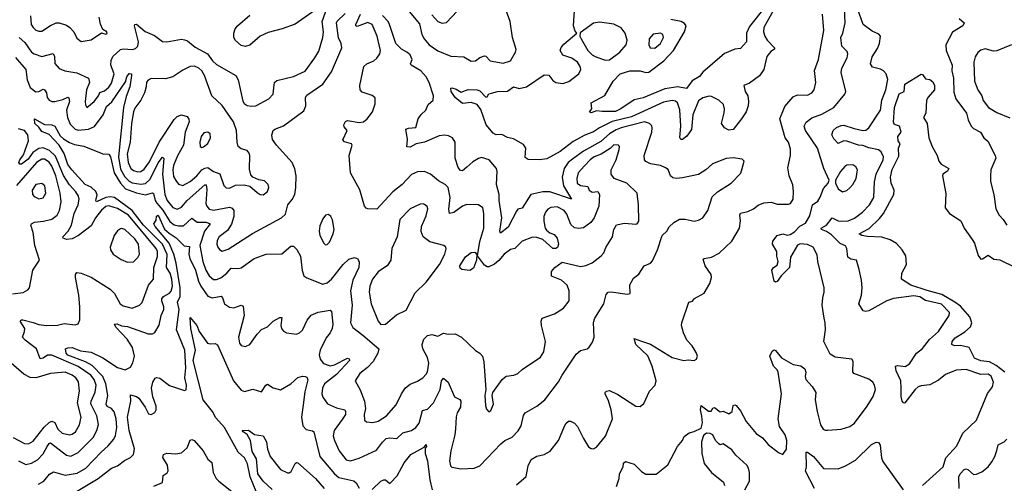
# Model space of a CAD drawing. Extents: x 1771496 to 1971148, y 471553 to 643630.
# Tile 461 of 656: x 1842084 to 1848846, y 593401 to 596588. Entities that reach past the tile are written whole.
import ezdxf

# ---------------------------------------------------------------- set-up
doc = ezdxf.new("R2010")
doc.units = 0

msp = doc.modelspace()

# ---------------------------------------------------------------- linework, layer by layer
at = {"layer": '0CON10XD'}
for points in [[(1844915, 596621.4), (1844955, 596574.2), (1844985, 596564), (1845015, 596569.2), (1845125.6, 596685)], [(1847305, 596733.6), (1847194.7, 596535), (1847192, 596505), (1847200.8, 596475), (1847216.5, 596446.5), (1847268.8, 596395), (1847267.5, 596385), (1847241.7, 596368.3), (1847216.2, 596333.8), (1847193.5, 596245), (1847165, 596200.8), (1847095, 596152), (1847057.5, 596135), (1847066.7, 596095), (1847085.8, 596065), (1847088.8, 596025), (1847086.2, 595995), (1847073.3, 595955), (1847041.4, 595905), (1846985, 595831.9), (1846955, 595827.1), (1846923.3, 595845), (1846904, 595875), (1846922.2, 595947.8), (1846924.5, 595975), (1846917.8, 596005), (1846885, 596033.5), (1846835, 596059.2), (1846818.8, 596061.2), (1846775, 596050), (1846745, 596029.2), (1846707, 595933), (1846697.1, 595832.9), (1846665, 595786.7), (1846635, 595764.2), (1846624.2, 595764.2), (1846617.7, 595777.7), (1846625.3, 595854.7), (1846617, 595967), (1846602.1, 596015), (1846586.9, 596026.9), (1846565, 596032.5), (1846505, 596019.6), (1846285, 595920.6), (1846153.1, 595886.9), (1846065, 595843.5), (1846025, 595817.5), (1845965, 595794.3), (1845885, 595749.2), (1845795, 595681.8), (1845705, 595631.5), (1845654.5, 595624.5), (1845575, 595626.5), (1845555, 595640), (1845559.6, 595705), (1845545, 595730.5), (1845475, 595769.1), (1845435, 595776.7), (1845395, 595797.5), (1845355, 595797.1), (1845335, 595807.5), (1845287.1, 595865), (1845251.2, 595971.2), (1845225.4, 596005), (1845185, 596018.1), (1845125, 596010.5), (1845075, 596052.7), (1845047.1, 596095), (1845043.9, 596116.1), (1845051.7, 596118.3), (1845080.6, 596110.6), (1845115, 596090), (1845162.7, 596107.3), (1845225, 596106.4), (1845245, 596099.5), (1845285, 596054.2), (1845295, 596056.7), (1845305, 596078.1), (1845323.6, 596083.6), (1845365, 596093.8), (1845435, 596096.4), (1845475, 596126.2), (1845515, 596115.6), (1845563.4, 596126.6), (1845685, 596208.5), (1845717.2, 596207.2), (1845745, 596170), (1845765, 596156.9), (1845815, 596147.9), (1845855, 596163.3), (1845925, 596215.6), (1845937.8, 596245), (1845933.2, 596265), (1845915.2, 596295.2), (1845875, 596323.6), (1845815, 596343.8), (1845796.2, 596375), (1845803, 596397), (1845820.3, 596419.7), (1845910, 596495), (1845898.3, 596508.3), (1845886.2, 596545), (1845896.6, 596683.4)], [(1842055, 596328.6), (1842124.8, 596245), (1842134.8, 596175), (1842155, 596122.2), (1842195, 596091.2), (1842215, 596092.9), (1842245, 596110), (1842255, 596104.3), (1842266.5, 596085), (1842272.1, 596052.1), (1842285.7, 596035), (1842305, 596026.1), (1842325, 596025.8), (1842380.8, 596039.2), (1842414.4, 596054.4), (1842420, 596050), (1842424.8, 596025), (1842404.4, 595965.6), (1842412.3, 595915), (1842429.5, 595869.5), (1842465, 595836), (1842485, 595828), (1842555.3, 595834.7), (1842596.7, 595853.3), (1842656.7, 595933.3), (1842679.4, 595990.6), (1842716.4, 596023.6), (1842809.9, 596160.1), (1842819.1, 596195), (1842835, 596217.1), (1842852.5, 596215), (1842852.5, 596205), (1842840.2, 596125), (1842815, 596060), (1842795.6, 595985), (1842761.4, 595645), (1842775, 595559.1), (1842805, 595507.5), (1842835, 595477.2), (1842856.2, 595466.2), (1842915, 595456), (1842947.7, 595462.3), (1842979.4, 595490.6), (1843035, 595603.2), (1843065, 595642.9), (1843074.4, 595634.4), (1843063.9, 595525), (1843080, 595385), (1843096.2, 595345), (1843135, 595296.1), (1843165, 595286), (1843195, 595298.2), (1843232.8, 595345), (1843355, 595452.7), (1843365, 595452), (1843369.6, 595420.4), (1843361.6, 595325), (1843368.8, 595305), (1843385, 595285.5), (1843415, 595277.3), (1843525, 595299.1), (1843542.6, 595292.6), (1843555.4, 595275), (1843555.3, 595235), (1843538.3, 595181.7), (1843510.3, 595139.7), (1843452.5, 595095), (1843440.2, 595069.8), (1843438.1, 595045), (1843444.4, 595025), (1843455, 595008), (1843475, 594996), (1843515, 595009.4), (1843682.9, 595117.1), (1843882.5, 595225), (1843908.3, 595251.7), (1843925.9, 595314.1), (1843955, 595350.8), (1843973.1, 595386.9), (1843980.9, 595435), (1843981.8, 595515), (1843973.1, 595563.1), (1843955, 595605.8), (1843847.5, 595725), (1843820, 595765), (1843816.1, 595793.9), (1843824.2, 595825.8), (1843835, 595836.2), (1843895, 595858.8), (1844035, 595960), (1844049.4, 595995), (1844047.1, 596052.9), (1844055, 596068.8), (1844164.7, 596145.3), (1844225, 596228.8), (1844296.4, 596395), (1844292.5, 596425), (1844273.4, 596463.4), (1844258.9, 596565), (1844265, 596577.8), (1844319.4, 596630.6)], [(1842158.4, 596615), (1842163.1, 596555), (1842175, 596533.1), (1842195, 596516.4), (1842215, 596508.8), (1842235, 596509.5), (1842295, 596547.3), (1842334.5, 596565.5), (1842355, 596566.5), (1842405, 596549.6), (1842428.9, 596535), (1842454.5, 596505), (1842475, 596461.2), (1842505, 596437.5), (1842575, 596448.8), (1842645, 596497.5), (1842675, 596487.5), (1842685, 596492.5), (1842682.5, 596505), (1842655, 596520), (1842637.9, 596557.9), (1842628.6, 596605)], [(1844135, 596669.2), (1843975, 596557.7), (1843885.9, 596524.1), (1843791.1, 596498.9), (1843735, 596475.3), (1843665, 596412.7), (1843635, 596403.5), (1843605, 596411.1), (1843564.7, 596444.7), (1843554.4, 596465), (1843555.4, 596494.6), (1843564.5, 596525), (1843580.6, 596545), (1843665, 596618.2)], [(1843830, 596120), (1843834.5, 596155), (1843849.3, 596170.7), (1843965, 596197.7), (1844045, 596232.7), (1844111.5, 596325), (1844138.1, 596371.9), (1844165.4, 596465), (1844170.5, 596505), (1844162, 596575), (1844192.5, 596665)], [(1843869.4, 594540.6), (1843885, 594540), (1843878.1, 594485), (1843881.9, 594465), (1843895, 594446), (1843915, 594435.8), (1843985, 594425.8), (1844005, 594434.2), (1844025, 594454), (1844057.9, 594522.1), (1844085, 594555.7), (1844133.6, 594576.4), (1844215, 594590), (1844225, 594583.3), (1844233.3, 594495), (1844229.4, 594465), (1844215.3, 594435), (1844188.3, 594401.7), (1844146.3, 594315), (1844141.4, 594285), (1844146.4, 594255), (1844170, 594225), (1844215, 594208.1), (1844245, 594214.2), (1844335, 594260.6), (1844347.4, 594257.4), (1844348.9, 594245), (1844260.1, 594149.9), (1844177.8, 594085), (1844163.1, 594055), (1844159.2, 594015), (1844165, 593993.3), (1844197.5, 593947.5), (1844258.7, 593918.7), (1844315.7, 593905), (1844321.5, 593895), (1844320.4, 593875), (1844299.3, 593839.3), (1844244.3, 593765), (1844236.9, 593726.9), (1844245.4, 593695), (1844277.3, 593625), (1844325, 593562.9), (1844355, 593554.6), (1844415.9, 593574.1), (1844535, 593628.9), (1844575, 593683.8), (1844601.5, 593708.5), (1844625, 593713.8), (1844675, 593708.1), (1844715, 593747.1), (1844775, 593764.4), (1844805, 593784.4), (1844826.8, 593815), (1844849.4, 593900.6), (1844885, 593911.5), (1844925.3, 593955), (1844970.6, 594045), (1844980.5, 594105), (1844995, 594122.5), (1845025.9, 594095.9), (1845070, 593995), (1845106.5, 593976.5), (1845112.9, 593965), (1845110.9, 593925), (1845088.5, 593885), (1845081.7, 593858.3), (1845077.8, 593775), (1845073.3, 593735), (1845043.8, 593625), (1845035.6, 593555), (1845041.4, 593521.4), (1845052, 593512), (1845115, 593500.8), (1845205, 593505.7), (1845245, 593520), (1845387.8, 593672.2), (1845415, 593694.4), (1845465, 593719.2), (1845507.8, 593762.2), (1845528.1, 593795), (1845543.2, 593866.8), (1845554.3, 593885.7), (1845635, 593930), (1845691.4, 593975), (1845785, 594098), (1845808.5, 594145), (1845905, 594288.6), (1845935, 594314.2), (1845980, 594325), (1845995, 594337.5), (1846018.3, 594371.7), (1846029.2, 594405), (1846025.5, 594505.5), (1846034.5, 594535), (1846095.3, 594635), (1846111.5, 594698.5), (1846124.5, 594715.5), (1846145, 594717.8), (1846255, 594700), (1846277.5, 594705), (1846274, 594765), (1846298.6, 594811.4), (1846335, 594837.5), (1846372.5, 594895), (1846415, 594914), (1846429.7, 594930.3), (1846464.4, 595005), (1846495.5, 595105), (1846528.5, 595135), (1846545, 595163.3), (1846575.9, 595194.1), (1846615, 595215.6), (1846655, 595215.5), (1846715, 595202.9), (1846745, 595208.6), (1846776.2, 595225), (1846809.2, 595275), (1846840.7, 595369.3), (1846875.5, 595404.5), (1846970, 595465), (1847036.4, 595533.6), (1847046.2, 595563.8), (1847060, 595615), (1847045, 595630), (1846985, 595638.6), (1846935, 595633.3), (1846842.2, 595597.8), (1846795.5, 595554.5), (1846745, 595522.5), (1846635, 595500), (1846595, 595495.7), (1846569.7, 595499.7), (1846552.5, 595515), (1846536.8, 595556.8), (1846519.7, 595569.7), (1846484.4, 595584.4), (1846415, 595597.5), (1846385, 595611.9), (1846374.3, 595625), (1846372.7, 595655), (1846425.4, 595814.6), (1846428.1, 595845), (1846425, 595858.8), (1846410, 595875), (1846375.3, 595885.3), (1846215, 595844.8), (1846180.4, 595829.6), (1846135, 595802.1), (1846075, 595751.3), (1845956, 595684), (1845881.2, 595628.8), (1845850, 595605), (1845823.8, 595565), (1845808.3, 595505), (1845819.3, 595445), (1845872.5, 595355), (1845725, 595404.8), (1845676.1, 595403.9), (1845595, 595386.7), (1845535, 595293.1), (1845505, 595284.2), (1845495, 595272.5), (1845438.3, 595161.7), (1845385, 595121.2), (1845380.6, 595135), (1845394.2, 595225), (1845377.4, 595345), (1845377.5, 595385), (1845358.2, 595455), (1845362.5, 595545), (1845358, 595565), (1845308.8, 595625), (1845255, 595640), (1845235, 595634.4), (1845195, 595609.6), (1845155, 595574.4), (1845125, 595549.4), (1845111.7, 595551.7), (1845095, 595572.5), (1845075.5, 595635), (1845074.2, 595745), (1845056, 595775), (1845029.5, 595789.5), (1845004, 595794), (1844965, 595790.3), (1844865, 595745.7), (1844806.2, 595733.8), (1844765, 595712.2), (1844743, 595713), (1844746.4, 595765), (1844736, 595834), (1844755, 595842.5), (1844805, 595846.7), (1844820, 595905), (1844840, 595935), (1844872, 595965), (1844888, 596005), (1844922.5, 596035), (1844926.5, 596065), (1844895.3, 596155), (1844875, 596195.5), (1844838.2, 596235), (1844771.4, 596275), (1844768.1, 596285), (1844778.9, 596315), (1844765.8, 596345), (1844743.6, 596365), (1844705, 596385.9), (1844666.8, 596425), (1844623.9, 596555), (1844614.5, 596575), (1844575, 596617.1)], [(1845736.7, 594856.7), (1845759.2, 594885), (1845808.3, 594921.7), (1845935, 594892.1), (1845972.6, 594897.4), (1846015, 594916.5), (1846078.1, 594965), (1846094.5, 594985), (1846108.8, 595021.2), (1846154.4, 595095), (1846164.4, 595145), (1846183.6, 595176.4), (1846238.3, 595188.3), (1846315, 595181.2), (1846325, 595183.8), (1846335, 595202.5), (1846334.4, 595315), (1846325, 595396), (1846252.9, 595462.9), (1846165.8, 595495), (1846146.3, 595526.3), (1846146.4, 595555), (1846180.5, 595625), (1846202, 595695), (1846203.8, 595715), (1846196.7, 595725), (1846165, 595726.7), (1846138.4, 595701.6), (1846077.4, 595662.6), (1846029.2, 595645), (1846001.6, 595625), (1845962.5, 595582.5), (1845918.9, 595535), (1845909.2, 595495), (1845913.2, 595465), (1845935, 595447.1), (1845985, 595440), (1845995.6, 595415), (1846015, 595402.5), (1846055, 595406.7), (1846065.6, 595385.6), (1846061.4, 595305), (1846029.3, 595225), (1846007, 595193), (1845955, 595156.9), (1845925, 595151.8), (1845895, 595156.7), (1845869.6, 595179.6), (1845840.6, 595250.6), (1845823.6, 595275), (1845775, 595300.8), (1845732.4, 595297.6), (1845710.5, 595285), (1845695, 595264.3), (1845684.3, 595235.7), (1845682.9, 595202.9), (1845693.2, 595155), (1845701.7, 595141.7), (1845725, 595122.9), (1845755, 595110.6), (1845775, 595086.2), (1845784.3, 595045), (1845777.6, 595022.4), (1845765, 595014.2), (1845745, 595014.3), (1845676.2, 595076.2), (1845635, 595091.3), (1845605, 595092.7), (1845535.3, 595064.7), (1845485, 595015.5), (1845455, 595008.2), (1845411.6, 594975), (1845375, 594931.5), (1845345, 594906.9), (1845305, 594888.9), (1845295, 594888.1), (1845275, 594900.8), (1845227.5, 594965), (1845243.9, 595063.9), (1845271.3, 595155), (1845271.8, 595255), (1845264.5, 595294.5), (1845234.4, 595314.4), (1845155, 595317.8), (1845124.2, 595305.8), (1845065, 595261.5), (1845036.1, 595256.1), (1845031.2, 595285), (1845040.3, 595365), (1845025.3, 595435), (1845005, 595455.4), (1844959.4, 595479.4), (1844905, 595525.8), (1844865, 595544.3), (1844815, 595542.9), (1844775, 595524), (1844711.4, 595455), (1844645.4, 595404.6), (1844535.5, 595284.5), (1844475, 595287.5), (1844462.1, 595292.1), (1844452, 595305), (1844418.8, 595418.8), (1844356.2, 595535), (1844346, 595655), (1844366.2, 595725), (1844362.5, 595735), (1844315, 595748), (1844302.5, 595762.5), (1844332, 595825), (1844311.7, 595851.7), (1844309.2, 595865), (1844321.1, 595888.9), (1844335, 595894.3), (1844415, 595881.8), (1844445, 595885.6), (1844470, 595905), (1844507.1, 595955), (1844525, 596010), (1844525, 596050), (1844505, 596066.2), (1844435, 596090), (1844422, 596105), (1844418.6, 596135), (1844448, 596265), (1844466.8, 596283.2), (1844515, 596304.4), (1844537.6, 596322.4), (1844557, 596353), (1844561.8, 596375), (1844539.4, 596475), (1844503.4, 596553.4), (1844475, 596568.8), (1844400.9, 596540.9), (1844392.2, 596545), (1844392.7, 596555), (1844424, 596625)], [(1844759.2, 596645), (1844828.7, 596558.7), (1844845.2, 596485), (1844861.2, 596455), (1844896.9, 596415), (1844955, 596373.4), (1845045, 596336.5), (1845133.4, 596333.4), (1845185, 596302.5), (1845215, 596304), (1845245, 596328), (1845275, 596340), (1845285, 596337.5), (1845315, 596305.8), (1845405, 596288.1), (1845455, 596305.8), (1845488.5, 596365), (1845492.7, 596382.7), (1845467.7, 596465), (1845451.9, 596575), (1845416, 596675)], [(1845495, 593390.8), (1845563.1, 593446.9), (1845575, 593521.2), (1845596.1, 593563.9), (1845635, 593587.5), (1845685, 593598.1), (1845727.6, 593622.4), (1845784.4, 593695), (1845821.9, 593781.9), (1845835, 593812), (1845852.1, 593827.9), (1845867.3, 593827.3), (1845894.4, 593814.4), (1845915, 593792), (1845955, 593708.8), (1845990.9, 593650.9), (1846009.5, 593639.5), (1846025, 593638.8), (1846045, 593648.8), (1846107.8, 593725), (1846155.5, 593845), (1846146.8, 593905), (1846128.8, 593968.8), (1846104.2, 594015), (1846103.8, 594025), (1846113.3, 594035), (1846135, 594038), (1846191.4, 594011.4), (1846315, 593930), (1846345, 593928.8), (1846371.2, 593948.8), (1846410, 594035), (1846449.2, 594075), (1846455.6, 594105), (1846426.6, 594205), (1846397.8, 594277.8), (1846314.5, 594355), (1846303.9, 594396.1), (1846355, 594378.1), (1846415, 594356.2), (1846565, 594265.4), (1846645.8, 594244.2), (1846675, 594249.4), (1846715, 594244.3), (1846732, 594255), (1846738.1, 594275), (1846730.3, 594300.3), (1846701.4, 594345), (1846664.6, 594384.6), (1846642.5, 594435), (1846630, 594485), (1846632, 594505), (1846680, 594645), (1846705, 594652.5), (1846718.3, 594671.7), (1846785, 594708.6), (1846823.3, 594775), (1846835.5, 594815), (1846833.8, 594835), (1846792.3, 594895), (1846778.8, 594941.2), (1846785, 594946.9), (1846835.3, 594954.7), (1846887.2, 594982.8), (1846975.8, 595064.2), (1847026.8, 595155), (1847035.3, 595205), (1847028.7, 595245), (1847035, 595257.7), (1847085, 595269.5), (1847122.6, 595287.4), (1847156.4, 595313.6), (1847195, 595329.4), (1847245, 595332.9), (1847285, 595320.6), (1847365, 595320), (1847378, 595325), (1847395, 595353.8), (1847398.5, 595405), (1847393.2, 595453.2), (1847369.4, 595515), (1847358.3, 595568.3), (1847378.1, 595655), (1847377.8, 595697.8), (1847363.1, 595745), (1847341.9, 595775), (1847303.8, 595906.2), (1847338.9, 595991.1), (1847395, 596057.1), (1847425, 596070), (1847495, 596069.2), (1847525, 596085.6), (1847540.9, 596105), (1847550.6, 596155), (1847542.8, 596237.2), (1847570, 596315), (1847607.6, 596512.4), (1847596.9, 596625)], [(1847204.2, 596675), (1847095, 596540.4), (1847076.3, 596495), (1847075.3, 596434.7), (1847035, 596389.5), (1846995, 596385.3), (1846925, 596354.8), (1846775, 596226.8), (1846752.2, 596197.8), (1846703.4, 596166.6), (1846664.4, 596115.6), (1846605, 596125.4), (1846515, 596111.8), (1846365, 596051.1), (1846305, 596037.7), (1846213.3, 595975), (1846175, 595956.2), (1846085, 595955.6), (1846045, 595961.2), (1846007.5, 595947.5), (1845997.5, 595955), (1846012.5, 595975), (1846007.5, 596015), (1846102.7, 596067.3), (1846160, 596165), (1846207.5, 596215), (1846275, 596235.6), (1846345, 596236.4), (1846385, 596224.7), (1846405, 596226.5), (1846508.4, 596305), (1846574.5, 596375.5), (1846650.8, 596505), (1846660.9, 596545), (1846650.8, 596560.8), (1846626, 596575), (1846555, 596589.4)], [(1846181.9, 593378.1), (1846201.9, 593435), (1846203.3, 593465), (1846227.8, 593515), (1846230, 593540), (1846245, 593551.2), (1846305, 593532.5), (1846355, 593482.5), (1846385, 593464.2), (1846455, 593464), (1846535, 593528.8), (1846601.2, 593655), (1846636.7, 593695), (1846648.3, 593721.7), (1846681.7, 593748.3), (1846715, 593756.7), (1846765, 593780), (1846772.7, 593817.3), (1846768.3, 593861.7), (1846758.6, 593905), (1846765, 593936.2), (1846815, 593896), (1846832.3, 593897.7), (1846845, 593916.7), (1846855, 593921.2), (1846895, 593893.3), (1846915, 593896.7), (1846955, 593879.2), (1846976.9, 593895), (1846984.2, 593935.8), (1846995, 593940), (1847005, 593936), (1847035, 593898.8), (1847074.3, 593825), (1847142.4, 593742.4), (1847185, 593713.1), (1847225, 593668.5), (1847295, 593612.5), (1847325, 593600), (1847349.5, 593635), (1847352.3, 593695), (1847341.2, 593735), (1847302.2, 593792.2), (1847292.2, 593845), (1847316.8, 594016.8), (1847292.1, 594165), (1847285, 594180.8), (1847260, 594205), (1847236.7, 594275), (1847251.7, 594308.3), (1847265, 594317.5), (1847275, 594313.3), (1847315, 594262.9), (1847395, 594218), (1847449.1, 594209.1), (1847477, 594187), (1847484, 594165), (1847478, 594135), (1847484, 594115), (1847527.3, 594067.3), (1847552, 594025), (1847548, 593975), (1847560, 593895), (1847582.7, 593802.7), (1847602.6, 593772.6), (1847615, 593765.7), (1847635, 593765.6), (1847726.4, 593773.6), (1847785, 593791.9), (1847818, 593815), (1847905, 593930), (1847945, 593998), (1847960.6, 594045), (1847954.5, 594074.5), (1847942.5, 594095), (1847915, 594115.8), (1847813.8, 594155), (1847806.1, 594166.1), (1847808.8, 594238.8), (1847800, 594255), (1847685, 594268), (1847649.7, 594289.7), (1847607.1, 594375), (1847618.2, 594455), (1847616.5, 594505), (1847608.9, 594535), (1847595.6, 594625), (1847599.2, 594675), (1847610, 594715), (1847608.6, 594745), (1847565.6, 594925), (1847561.7, 594971.7), (1847534.2, 595025), (1847495, 595042.5), (1847445, 595046.7), (1847425, 595038.4), (1847378.6, 594955), (1847371.7, 594885), (1847313.1, 594826.9), (1847285, 594788.8), (1847275, 594783.3), (1847265, 594790), (1847248.8, 594865), (1847260, 594885), (1847285, 594901.2), (1847292.9, 594925), (1847283, 594963), (1847284.4, 594995), (1847253.9, 595043.9), (1847256.9, 595065), (1847286.7, 595105), (1847325, 595114.6), (1847355, 595106.7), (1847375, 595110), (1847405, 595130.3), (1847442, 595168), (1847481.8, 595188.2), (1847511.4, 595238.6), (1847528.5, 595315), (1847565, 595341.1), (1847582.2, 595367.8), (1847605, 595426.2), (1847636.7, 595465), (1847642.5, 595485), (1847605.6, 595565), (1847563.5, 595703.5), (1847480.5, 595825), (1847472.5, 595855), (1847485, 595882.1), (1847525, 595914), (1847592.3, 595937.7), (1847675, 595984), (1847750, 596075), (1847758.8, 596095), (1847725.4, 596225), (1847730, 596255), (1847766.9, 596325), (1847772.5, 596352.5), (1847767.9, 596367.9), (1847730.6, 596405), (1847722.8, 596465), (1847737.5, 596495), (1847753.5, 596565), (1847749.6, 596665)], [(1848285, 593385.6), (1848426.2, 593513.8), (1848445.6, 593575), (1848520.9, 593659.1), (1848562.5, 593745), (1848654.4, 593835), (1848731.3, 594018.7), (1848765.6, 594064.4), (1848771.5, 594095), (1848755, 594136.9), (1848735, 594151.8), (1848685, 594148.9), (1848585, 594182.9), (1848515, 594177.9), (1848441.2, 594148.8), (1848395, 594109.5), (1848335, 594076.7), (1848275, 594071.4), (1848255, 594064.2), (1848233.6, 594046.4), (1848163, 593953), (1848155, 593952.5), (1848144, 593965), (1848137.3, 593997.3), (1848138.5, 594055), (1848136.1, 594105), (1848102.7, 594175), (1848098.8, 594205), (1848115, 594210), (1848165, 594203.8), (1848195, 594221.8), (1848243.6, 594296.4), (1848285, 594326.4), (1848331.3, 594388.7), (1848393.2, 594445), (1848468.2, 594555), (1848469.6, 594575), (1848415, 594633.1), (1848305, 594658), (1848265, 594682.4), (1848225, 594689.4), (1848085, 594670.9), (1848040, 594655), (1847915, 594587.1), (1847895, 594582.9), (1847877.3, 594587.3), (1847846.2, 594635), (1847865.4, 594694.6), (1847870.9, 594745), (1847866.3, 594796.3), (1847848.8, 594871.2), (1847830, 594935), (1847791.7, 594941.7), (1847771.9, 594955), (1847764.6, 595014.6), (1847755, 595032.9), (1847719.3, 595049.3), (1847658.9, 595108.9), (1847625, 595131.7), (1847590, 595145), (1847588.5, 595155), (1847625, 595176), (1847665, 595226), (1847705, 595205.4), (1847725, 595202.1), (1847773.3, 595205), (1847816.8, 595223.2), (1847871.5, 595265), (1847921.2, 595315), (1847950.8, 595365), (1847953.9, 595473.9), (1847965.3, 595525), (1848014.1, 595625), (1848016.7, 595645), (1848000.3, 595680.3), (1847982.3, 595692.3), (1847916.6, 595706.6), (1847875, 595723.2), (1847845, 595725.3), (1847765, 595753.5), (1847745, 595754.3), (1847705, 595737.5), (1847675, 595767.7), (1847661.4, 595795), (1847671.3, 595825), (1847694.6, 595845.4), (1847725, 595860.6), (1847745, 595863.2), (1847815, 595838.7), (1847875, 595825.5), (1847895, 595829.1), (1847915, 595844.5), (1847995.2, 595964.8), (1848004.1, 596035), (1848032.7, 596105), (1848045.7, 596175.7), (1848035, 596214.4), (1848016, 596235), (1847995, 596246.5), (1847940.8, 596260.8), (1847926.5, 596285), (1847938.7, 596331.3), (1847975, 596390), (1847988.4, 596425), (1847995.4, 596475), (1847985, 596488), (1847939.2, 596509.2), (1847876.2, 596555), (1847837.8, 596665)], [(1842078.8, 596465), (1842119.7, 596429.7), (1842165, 596364.5), (1842182, 596352), (1842235, 596333.8), (1842314.3, 596354.3), (1842323.6, 596335), (1842325.4, 596285.4), (1842355, 596252.5), (1842392.5, 596235), (1842475, 596222.3), (1842555.6, 596185), (1842562.7, 596155), (1842542.3, 596105), (1842532.7, 596025), (1842535, 596002.5), (1842545, 595983.8), (1842595, 596025.8), (1842625, 596063.3), (1842635, 596087.5), (1842665, 596099.2), (1842695, 596123.5), (1842715, 596152.2), (1842732.7, 596215), (1842710.4, 596275), (1842712.5, 596307.5), (1842723.1, 596335), (1842775, 596381.8), (1842795, 596386.9), (1842857.8, 596382.2), (1842879.7, 596390.3), (1842894.4, 596405), (1842898.9, 596435), (1842872.5, 596545), (1842874.5, 596555.5), (1842885, 596557.8), (1842945.6, 596505.6), (1843009.4, 596479.4), (1843065, 596437.1), (1843095, 596434.5), (1843195, 596453.3), (1843215, 596450), (1843235, 596442.5), (1843288, 596398), (1843373, 596353), (1843407.5, 596305), (1843435, 596279.5), (1843567.1, 596205), (1843583.1, 596175), (1843615, 596027.5), (1843625, 596010.8), (1843645, 595996.8), (1843675, 595992.2), (1843705, 595996), (1843795, 596044.4), (1843824.3, 596075), (1843830, 596120)], [(1846105, 596308.5), (1846135, 596311.2), (1846205, 596364.4), (1846248.5, 596415), (1846256.6, 596446.6), (1846242.5, 596495), (1846215, 596532.2), (1846165, 596557.8), (1846065, 596570.8), (1846025, 596563.2), (1845933.6, 596496.4), (1845931.2, 596475), (1845939.4, 596455), (1845985, 596375.7), (1846015, 596346.5), (1846035, 596333.5), (1846105, 596308.5)], [(1848536, 596595), (1848571.2, 596565), (1848562.5, 596545), (1848489.3, 596500.7), (1848444.5, 596415), (1848447.5, 596375), (1848488.6, 596275), (1848485.2, 596235), (1848496.6, 596185), (1848499.2, 596089.2), (1848513.6, 596043.6), (1848587.3, 595945), (1848598.6, 595898.6), (1848618.6, 595855), (1848635, 595839.2), (1848682, 595815), (1848706.1, 595776.1), (1848733.5, 595753.5), (1848784.3, 595655), (1848786.9, 595635), (1848754.3, 595555), (1848750.5, 595515), (1848751.2, 595475), (1848773.8, 595385), (1848787.8, 595287.8), (1848810.6, 595245), (1848839.2, 595215), (1848863.3, 595175)], [(1846445, 596391.4), (1846485, 596424.4), (1846504.4, 596465), (1846500, 596485), (1846485, 596495.6), (1846435, 596489.1), (1846406.7, 596455), (1846405.8, 596415), (1846414, 596395), (1846445, 596391.4)], [(1848895, 596414.5), (1848795, 596372.5), (1848771.7, 596371.7), (1848715, 596387.1), (1848685, 596377.5), (1848665, 596362), (1848647.2, 596332.8), (1848636.5, 596295), (1848641.2, 596165), (1848665.5, 596105), (1848692.5, 596065), (1848702, 596032), (1848738.1, 595985), (1848795, 595950), (1848885, 595913.1)], [(1843755, 595384), (1843785, 595406.7), (1843795.7, 595435), (1843791.2, 595455), (1843765, 595480), (1843725, 595486.7), (1843685, 595506.2), (1843671.9, 595521.9), (1843661.1, 595561.1), (1843664.6, 595654.6), (1843660.5, 595670.5), (1843645, 595687.5), (1843605, 595699.1), (1843584.8, 595714.8), (1843576.8, 595745), (1843573.1, 595825), (1843552.2, 595885), (1843475, 595997.5), (1843403.1, 596065), (1843353.8, 596205), (1843335.5, 596235), (1843315, 596253.5), (1843285, 596267.5), (1843255, 596265.6), (1843205, 596241.5), (1843134.6, 596195.4), (1843085, 596181.2), (1842987.5, 596182.5), (1842965, 596171.9), (1842955, 596158.8), (1842952.5, 596125), (1842940, 596085), (1842915.2, 596034.8), (1842875, 595979.5), (1842866.1, 595955), (1842852, 595875), (1842843, 595745), (1842822.1, 595665), (1842828.5, 595605), (1842845.8, 595565.8), (1842865, 595550), (1842895, 595541.6), (1842915.7, 595544.3), (1842939.2, 595560.8), (1842975, 595609.7), (1843041, 595745), (1843145, 595902.2), (1843165, 595922.5), (1843195, 595934.3), (1843233.1, 595923.1), (1843245, 595903.3), (1843247.3, 595885), (1843221.1, 595815), (1843209.6, 595725), (1843167.5, 595652.5), (1843140.7, 595585), (1843135.2, 595555), (1843140.7, 595510.7), (1843155, 595481.1), (1843175, 595457.8), (1843205, 595448.5), (1843255, 595475.3), (1843299.7, 595515), (1843335.3, 595555), (1843355, 595567.5), (1843375, 595571.2), (1843415, 595544.7), (1843458.2, 595528.2), (1843485, 595448.8), (1843501.1, 595431.1), (1843525, 595430), (1843565, 595450), (1843625, 595452.5), (1843665, 595443.3), (1843715, 595398.8), (1843735, 595386.7), (1843755, 595384)], [(1848850, 594165), (1848791.1, 594211.1), (1848745, 594235.9), (1848685, 594243), (1848640.5, 594260.5), (1848603.8, 594333.8), (1848545, 594347.1), (1848505, 594346.9), (1848486.2, 594355), (1848488.6, 594375), (1848508.9, 594401.1), (1848575, 594442.9), (1848615, 594476.9), (1848623.3, 594505), (1848608.8, 594545), (1848545, 594617.6), (1848506.2, 594646.2), (1848417.8, 594697.8), (1848315.4, 594725.4), (1848205, 594763.5), (1848140, 594805), (1848141.9, 594845), (1848175.4, 594905), (1848170.7, 594965), (1848145.2, 595005), (1848105, 595050.2), (1848061.2, 595075), (1848005, 595091.8), (1847907.5, 595097.5), (1847866.7, 595105), (1847850, 595115), (1847917.8, 595152.2), (1847989.6, 595220.4), (1848017.3, 595255), (1848086.6, 595386.6), (1848090.4, 595415), (1848069.1, 595465), (1848064.1, 595505), (1848075, 595557.5), (1848121.6, 595648.4), (1848120.5, 595705), (1848130, 595735), (1848116.7, 595755), (1848113.8, 595785), (1848138.9, 595815), (1848125.3, 595855.3), (1848100, 595865), (1848089.3, 595869.3), (1848084.3, 595884.3), (1848092, 595985), (1848125, 596078.8), (1848157.5, 596095), (1848162.5, 596145), (1848275, 596213.8), (1848285, 596210), (1848305, 596180), (1848335, 596176.2), (1848355, 596160), (1848367.1, 596135), (1848365.8, 596105), (1848322.5, 596055), (1848312.5, 596035), (1848306.2, 595945), (1848292, 595915), (1848316, 595875), (1848326.9, 595775), (1848351.3, 595715), (1848385.6, 595655), (1848395.7, 595615), (1848411.9, 595595), (1848466, 595565), (1848455, 595545.8), (1848425, 595525.7), (1848420.6, 595515), (1848443.9, 595393.9), (1848439.2, 595295), (1848470, 595255), (1848546.7, 595205), (1848571.2, 595155), (1848625.9, 595075.9), (1848641.7, 595051.7), (1848665.7, 594965.7), (1848685, 594942), (1848697, 594943), (1848735, 594970), (1848775, 594942.5), (1848815, 594936), (1848924.1, 594884.1)], [(1842213.8, 593395), (1842248.9, 593415), (1842287.1, 593462.9), (1842315, 593479.4), (1842395, 593457.6), (1842478.5, 593471.5), (1842538.8, 593505), (1842642.5, 593615), (1842691.8, 593658.2), (1842730.5, 593705), (1842740.7, 593729.3), (1842750.2, 593785), (1842746, 593845), (1842732.9, 593892.9), (1842715.2, 593915.2), (1842685, 593929.1), (1842677.3, 593945), (1842689.2, 594005), (1842676.2, 594085), (1842654.8, 594135), (1842581.3, 594211.3), (1842536.1, 594236.1), (1842415, 594282.3), (1842402.6, 594295), (1842398.8, 594325), (1842415, 594332.9), (1842445, 594334.5), (1842502, 594312), (1842575, 594302.1), (1842655, 594262.4), (1842755, 594196), (1842808, 594182), (1842845, 594200), (1842861.1, 594228.9), (1842872.9, 594275), (1842858.9, 594335), (1842821.7, 594391.7), (1842743.3, 594475), (1842733.8, 594495), (1842753.3, 594496.7), (1842783.8, 594483.8), (1842825, 594478.8), (1842965, 594427.9), (1842995, 594427.8), (1843012.8, 594437.2), (1843041.6, 594488.4), (1843055.9, 594554.1), (1843074, 594596), (1843074.6, 594615), (1843059.7, 594655), (1843060.1, 594669.9), (1843070.9, 594685), (1843112.3, 594707.7), (1843125, 594722.5), (1843133, 594755), (1843129.5, 594805), (1843116.9, 594845), (1843091.3, 594885), (1843095.4, 594974.6), (1843065, 595044.5), (1842933, 595175), (1842857.1, 595277.1), (1842735, 595364.8), (1842705, 595370.8), (1842674.7, 595364.7), (1842611.2, 595335), (1842607.3, 595345), (1842615.3, 595384.7), (1842607.2, 595407.2), (1842575.4, 595435.4), (1842532.2, 595455), (1842441.6, 595555), (1842415, 595592.9), (1842388.8, 595668.8), (1842355.7, 595725.7), (1842285, 595799.4), (1842235, 595818.1), (1842215, 595849.2), (1842188.6, 595875), (1842184.4, 595905.6), (1842255, 595867.5), (1842305, 595864.6), (1842325, 595856.2), (1842360.4, 595790.4), (1842385, 595767.8), (1842425, 595744.4), (1842460, 595730), (1842525, 595718.9), (1842655, 595665.5), (1842695, 595663.6), (1842707.7, 595645), (1842731.8, 595535), (1842775.4, 595465), (1842810.9, 595425), (1842885, 595396.8), (1842947.2, 595382.8), (1842995, 595398), (1843003.6, 595393.6), (1843013.5, 595345), (1843024.4, 595325.6), (1843067.5, 595277.5), (1843115, 595201.1), (1843145, 595178), (1843175, 595170), (1843208.3, 595171.7), (1843265, 595224.4), (1843302, 595195), (1843364.8, 595194.8), (1843391.4, 595185), (1843352.8, 595135), (1843319.8, 595035), (1843342, 594925), (1843361.6, 594865), (1843385, 594826.2), (1843415, 594801.8), (1843435, 594800.9), (1843465, 594814.2), (1843506.2, 594845), (1843535, 594879.1), (1843585, 594877.1), (1843605, 594882.2), (1843695, 594945.4), (1843775.6, 594975.6), (1843885, 594978), (1843945, 595031.2), (1843965, 595031.2), (1843987.8, 595007.8), (1844011.4, 594961.4), (1844022.7, 594862.7), (1844035, 594827.1), (1844055, 594812.5), (1844165, 594770), (1844195, 594777.8), (1844225, 594803.5), (1844306.2, 594903.8), (1844345, 594941.1), (1844384, 594954), (1844405, 594943.8), (1844415, 594920), (1844412.2, 594885), (1844372.6, 594797.4), (1844355.3, 594725), (1844367.6, 594625), (1844354.6, 594504.6), (1844370.8, 594470.8), (1844439.9, 594419.9), (1844550, 594325), (1844542.7, 594295), (1844511, 594239), (1844472.5, 594197.5), (1844419.1, 594155), (1844387.5, 594105), (1844422.9, 594042.9), (1844451.8, 593965), (1844458.5, 593915), (1844450, 593875), (1844451.4, 593835), (1844465, 593822.9), (1844508.3, 593818.3), (1844545, 593827.5), (1844603.1, 593865), (1844670.1, 593939.9), (1844706.2, 594015), (1844733.4, 594056.6), (1844765, 594082.3), (1844816.4, 594103.6), (1844853.1, 594126.9), (1844875, 594150), (1844883.5, 594166.5), (1844893.8, 594226.2), (1844884.7, 594265), (1844852.4, 594325), (1844848.7, 594355), (1844858.9, 594391.1), (1844883.7, 594416.3), (1844914.2, 594424.2), (1844955, 594412), (1844995, 594432.5), (1845025.8, 594425.8), (1845075, 594427.5), (1845118.8, 594405), (1845215, 594313.8), (1845245, 594296.2), (1845262, 594275), (1845271.1, 594235), (1845284.3, 594045), (1845279.2, 594005), (1845284, 593935), (1845290.6, 593910.6), (1845305, 593891.2), (1845319.7, 593900.3), (1845337.1, 593945), (1845328.1, 594005), (1845332.9, 594025), (1845396.9, 594115), (1845425, 594137.5), (1845477.5, 594145), (1845504, 594155), (1845535, 594182.9), (1845661.5, 594268.5), (1845684.4, 594305), (1845694.3, 594375), (1845667.8, 594485), (1845665.7, 594515), (1845671.2, 594535), (1845757.5, 594565), (1845818, 594605), (1845858.6, 594655), (1845857.5, 594725), (1845842.9, 594762.9), (1845805, 594796.7), (1845736.2, 594825), (1845736.7, 594856.7)], [(1842075, 593554.6), (1842125, 593531.1), (1842165, 593539.5), (1842205, 593561.8), (1842245.8, 593604.2), (1842272.9, 593655), (1842285, 593674.5), (1842295, 593678.2), (1842405, 593594.5), (1842435, 593588.2), (1842485, 593612.3), (1842587.5, 593715), (1842614.1, 593765), (1842625.3, 593805), (1842614.3, 593865), (1842571.8, 593948.2), (1842573.4, 593966.6), (1842602.5, 594027.5), (1842609.3, 594075), (1842595.2, 594115), (1842571.9, 594145), (1842485, 594204.8), (1842305, 594282.6), (1842275, 594280.7), (1842245, 594261.8), (1842225, 594257.1), (1842200, 594325), (1842120.9, 594385), (1842103.1, 594405), (1842117.5, 594445), (1842118.2, 594465), (1842086.2, 594515), (1842095, 594523.8), (1842105.8, 594524.2), (1842175.2, 594505.2), (1842215, 594491.8), (1842265, 594486.1), (1842342.4, 594487.6), (1842388.7, 594498.7), (1842465, 594490.8), (1842485, 594496.7), (1842495.6, 594524.4), (1842496.9, 594613.1), (1842489.6, 594695), (1842466.9, 594815), (1842466, 594835), (1842475, 594850), (1842505, 594845.5), (1842575, 594817.1), (1842705, 594734.5), (1842733.6, 594705), (1842774.4, 594635), (1842795, 594620.5), (1842855, 594605.6), (1842907.5, 594625), (1842925.3, 594644.7), (1842968.2, 594761.8), (1843003.3, 594805), (1843005.2, 594885), (1843029.2, 594960.8), (1843029.4, 594995), (1843021, 595015), (1842955.2, 595095), (1842830.4, 595245), (1842755, 595290.5), (1842695, 595307.9), (1842675, 595304), (1842645, 595278.7), (1842603.4, 595225), (1842575, 595171.2), (1842486.9, 595103.1), (1842445, 595080.3), (1842405, 595077.5), (1842382.9, 595085), (1842379.4, 595095), (1842417.3, 595135), (1842438.9, 595175), (1842458.7, 595255), (1842484.8, 595315), (1842491.1, 595355), (1842486.8, 595375), (1842468, 595405), (1842425, 595451.8), (1842385, 595515.8), (1842328.6, 595648.6), (1842287.8, 595687.8), (1842245, 595705.9), (1842215, 595702), (1842174.6, 595675.4), (1842141.8, 595628.2), (1842095, 595593.8), (1842083.7, 595593.7), (1842078.1, 595605), (1842083.5, 595625), (1842110.3, 595659.7), (1842144.4, 595755), (1842138.3, 595795), (1842116.3, 595825), (1842075, 595838)], [(1843335, 595710), (1843345, 595713.8), (1843375, 595736.7), (1843394.2, 595775), (1843392.7, 595802.7), (1843375, 595815.6), (1843349.3, 595810.7), (1843329.4, 595785), (1843321.4, 595745), (1843323.3, 595715), (1843335, 595710)], [(1842035, 594702.7), (1842106.8, 594713.2), (1842140, 594730), (1842150, 594745), (1842173.5, 594865), (1842218.5, 594935), (1842186.9, 595035), (1842175.3, 595125), (1842159.6, 595175), (1842165, 595185.5), (1842184.2, 595195.8), (1842247.4, 595202.6), (1842305, 595217.3), (1842341.9, 595245), (1842356.1, 595275), (1842368.2, 595335), (1842361.6, 595395), (1842331.6, 595515), (1842305, 595581.3), (1842285, 595607.5), (1842255, 595628.7), (1842235, 595628.7), (1842198.8, 595605), (1842061, 595449)], [(1847735, 595404.5), (1847765, 595414.5), (1847785, 595431.5), (1847805.7, 595454.3), (1847828.5, 595495), (1847837.8, 595555), (1847826.2, 595576.2), (1847805, 595590.6), (1847765, 595587.5), (1847751.1, 595578.9), (1847721.5, 595545), (1847686.7, 595485), (1847686, 595465), (1847705.8, 595425), (1847735, 595404.5)], [(1842215, 595357.1), (1842245, 595362), (1842262.2, 595395), (1842256.5, 595445), (1842235, 595460.6), (1842195.5, 595454.5), (1842169.5, 595415), (1842171.9, 595385), (1842182.8, 595372.8), (1842215, 595357.1)], [(1844565, 594492.9), (1844595, 594494.4), (1844671.2, 594558.8), (1844738.2, 594591.8), (1844800.6, 594709.4), (1844875.9, 594784.1), (1844967.7, 594905), (1845004.5, 594975), (1845013, 595013), (1845010, 595025), (1844996.7, 595035), (1844900.3, 595060.3), (1844853.9, 595093.9), (1844841.7, 595131.7), (1844843.8, 595165), (1844875, 595240), (1844887.8, 595287.8), (1844883, 595303), (1844865, 595316.2), (1844855, 595321.2), (1844835, 595318.6), (1844765, 595287.1), (1844695.6, 595215), (1844675.6, 595095), (1844640, 595015), (1844632.9, 594935), (1844607.1, 594895), (1844581.4, 594878.6), (1844546.7, 594855), (1844506.2, 594805), (1844488.9, 594755), (1844484.7, 594715), (1844496.5, 594635), (1844545.3, 594515.3), (1844565, 594492.9)], [(1842473.1, 593345), (1842622.5, 593435), (1842715, 593505.5), (1842755, 593521.9), (1842803.1, 593556.9), (1842845, 593578.1), (1842865, 593599.2), (1842872.4, 593637.6), (1842835.3, 593764.7), (1842823.8, 593855), (1842847.1, 593965), (1842845, 594010), (1842885, 593998.7), (1842902.9, 593985), (1842945.5, 593925), (1842968.3, 593878.3), (1842985.6, 593874.4), (1843012.1, 593887.9), (1843021.4, 593905), (1843021.4, 593931.4), (1842996.9, 593995), (1842988.5, 594055), (1842997.8, 594095), (1843015, 594124), (1843025, 594128.8), (1843045, 594124.2), (1843112.3, 594072.3), (1843215, 594038.8), (1843226.8, 594043.2), (1843228.5, 594075), (1843217.2, 594125), (1843223.9, 594195), (1843218, 594315), (1843160.9, 594455), (1843179.2, 594595), (1843166.5, 594645), (1843184.8, 594685), (1843186.3, 594745), (1843159, 594915), (1843142.2, 594975), (1843110.8, 595050.8), (1843012.9, 595165), (1843004.2, 595185), (1843020.5, 595209.5), (1843022.9, 595237.1), (1843035, 595244), (1843077.8, 595147.8), (1843109.2, 595119.2), (1843158.5, 595088.5), (1843212.4, 595032.4), (1843248.9, 595028.9), (1843245.6, 594975), (1843252.2, 594945), (1843291.6, 594865), (1843311.2, 594791.2), (1843327.2, 594755), (1843375, 594686.6), (1843405, 594675.3), (1843466.8, 594686.8), (1843476.6, 594676.6), (1843489.2, 594635), (1843525, 594610.6), (1843555, 594607.5), (1843605, 594625.6), (1843618.3, 594618.3), (1843626.1, 594555), (1843586.9, 594405), (1843592.7, 594365), (1843605, 594347.1), (1843635, 594341.5), (1843665, 594354.4), (1843715, 594427.1), (1843745, 594457.1), (1843785, 594476), (1843825, 594515.8), (1843869.4, 594540.6)], [(1844185, 595040), (1844195, 595041.2), (1844211.2, 595058.8), (1844237.1, 595115), (1844244, 595145), (1844233, 595213), (1844221.2, 595235), (1844205, 595248), (1844185, 595243.8), (1844165, 595218), (1844145, 595170), (1844139.4, 595135), (1844145, 595103.3), (1844171.7, 595051.7), (1844185, 595040)], [(1842825, 594922), (1842865, 594924), (1842895, 594953.8), (1842905.8, 594975), (1842898.5, 595045), (1842875, 595081.5), (1842806, 595145), (1842785, 595152.5), (1842775, 595150), (1842755, 595136.2), (1842732.9, 595105), (1842706, 595025), (1842708, 595005), (1842726.2, 594975), (1842779.7, 594939.7), (1842825, 594922)], [(1845175, 594864.7), (1845120.8, 594870.8), (1845109.6, 594879.6), (1845107.1, 594895), (1845145, 594957.4), (1845185, 594987.3), (1845209.1, 594989.1), (1845223, 594973), (1845220, 594935), (1845199.7, 594880.3), (1845175, 594864.7)], [(1843707.9, 593345), (1843666, 593446), (1843648.7, 593535), (1843628.7, 593575), (1843584.8, 593615), (1843489.3, 593785), (1843430.7, 593850.7), (1843407, 593895), (1843343.7, 593975), (1843274.7, 594244.7), (1843290.3, 594315), (1843258.3, 594465), (1843255, 594540), (1843300.4, 594485), (1843316.5, 594445), (1843374.2, 594365), (1843391.2, 594358.8), (1843425, 594362.5), (1843442.9, 594352.9), (1843550.9, 594105), (1843605, 594041.4), (1843627.1, 594032.9), (1843685, 594047.5), (1843745, 594030), (1843773.7, 594076.3), (1843785, 594082), (1843825, 594057.1), (1843875, 594044.2), (1843945.7, 594085), (1843995, 594128.6), (1844025, 594137.1), (1844045, 594136), (1844055, 594130), (1844062.5, 594112.5), (1844041, 594029), (1844030.6, 593940.6), (1844019.4, 593855), (1844027.9, 593795), (1844050.2, 593770.2), (1844095, 593761.4), (1844104.4, 593754.4), (1844144.5, 593585), (1844245, 593465.4), (1844275, 593440.4), (1844378.3, 593418.3), (1844394.4, 593405), (1844415, 593368)], [(1842037.8, 593715), (1842116.2, 593675), (1842145, 593673.1), (1842175, 593691.5), (1842252.1, 593787.9), (1842285, 593819.1), (1842305, 593828.7), (1842325, 593820), (1842345, 593773.3), (1842375, 593746.2), (1842425, 593734.6), (1842445, 593739.6), (1842465.7, 593754.3), (1842495, 593802), (1842506.4, 593855), (1842481.2, 593955), (1842495.2, 594035), (1842487.4, 594097.4), (1842468.2, 594125), (1842445, 594144.1), (1842395, 594165.2), (1842295, 594155.3), (1842195, 594126.4), (1842155, 594128), (1842111.6, 594151.6), (1842009.3, 594239.3)], [(1843005, 593382.2), (1843064.4, 593405.6), (1843070, 593455), (1843097, 593473), (1843103.9, 593486.1), (1843098, 593525), (1843067.7, 593577.7), (1843071.3, 593598.7), (1843095, 593607.3), (1843156.9, 593603.1), (1843195, 593611.2), (1843233.8, 593645), (1843255, 593697.5), (1843265, 593702), (1843281.2, 593695), (1843344.6, 593625), (1843375, 593565.8), (1843403.3, 593543.3), (1843413.5, 593475), (1843433.1, 593435), (1843450.6, 593415), (1843575, 593318)], [(1843818.5, 593358.5), (1843755.7, 593415), (1843719.5, 593465), (1843709.7, 593569.7), (1843679.9, 593619.9), (1843668.8, 593695), (1843645.8, 593735.8), (1843617.5, 593755), (1843612.5, 593765), (1843655, 593765.6), (1843695.5, 593735.5), (1843755, 593727.1), (1843779.8, 593685), (1843786.6, 593635), (1843803.3, 593585), (1843875, 593496.2), (1843922.7, 593472.7), (1843935, 593473.8), (1843948.1, 593481.9), (1843975, 593536.7), (1843985, 593543.3), (1843995, 593541.2), (1844115, 593434.5), (1844175, 593365.5)], [(1847065, 593355.8), (1847096.9, 593415), (1847096.9, 593475), (1847088.2, 593505), (1847076.8, 593525), (1847001.9, 593595), (1846975, 593631.9), (1846915, 593671.4), (1846895, 593665.8), (1846885, 593671.4), (1846863.6, 593695), (1846845, 593734), (1846825, 593744), (1846800, 593745), (1846781.2, 593728.8), (1846767.5, 593685), (1846768.6, 593605), (1846785, 593537.5), (1846835.6, 593475.6), (1846917.8, 593407.8), (1846923.8, 593385)], [(1848536.7, 593365), (1848533.5, 593445), (1848542.8, 593465), (1848569.6, 593495), (1848585, 593500.9), (1848595, 593496.7), (1848635, 593461.5), (1848655, 593462.7), (1848691.1, 593478.9), (1848734.3, 593515), (1848760.6, 593549.4), (1848782.2, 593585), (1848795.5, 593625.5), (1848803.8, 593666.2), (1848844.5, 593685.5), (1848862.9, 593705)], [(1844505, 593358.1), (1844562.9, 593415), (1844585, 593425.8), (1844595, 593424), (1844625, 593398.8), (1844676.6, 593453.4), (1844725, 593540.9), (1844770.6, 593599.4), (1844860.7, 593649.3), (1844875, 593666.9), (1844877.5, 593655), (1844868, 593642), (1844869.5, 593605), (1844885.4, 593555), (1844899.8, 593425), (1844916.7, 593356.7)], [(1847543.6, 593365), (1847481.5, 593485), (1847487.3, 593515), (1847485, 593616), (1847495, 593615.6), (1847535, 593585.6), (1847605, 593503.3), (1847705, 593501.1), (1847755, 593521.1), (1847825, 593560), (1847935, 593666.7), (1847965, 593684.2), (1847982, 593682), (1847993, 593663), (1848003.1, 593575), (1848011.7, 593551.7), (1848151.1, 593355)]]:
    msp.add_lwpolyline(points, dxfattribs=at)

doc.saveas('drawing.dxf')
